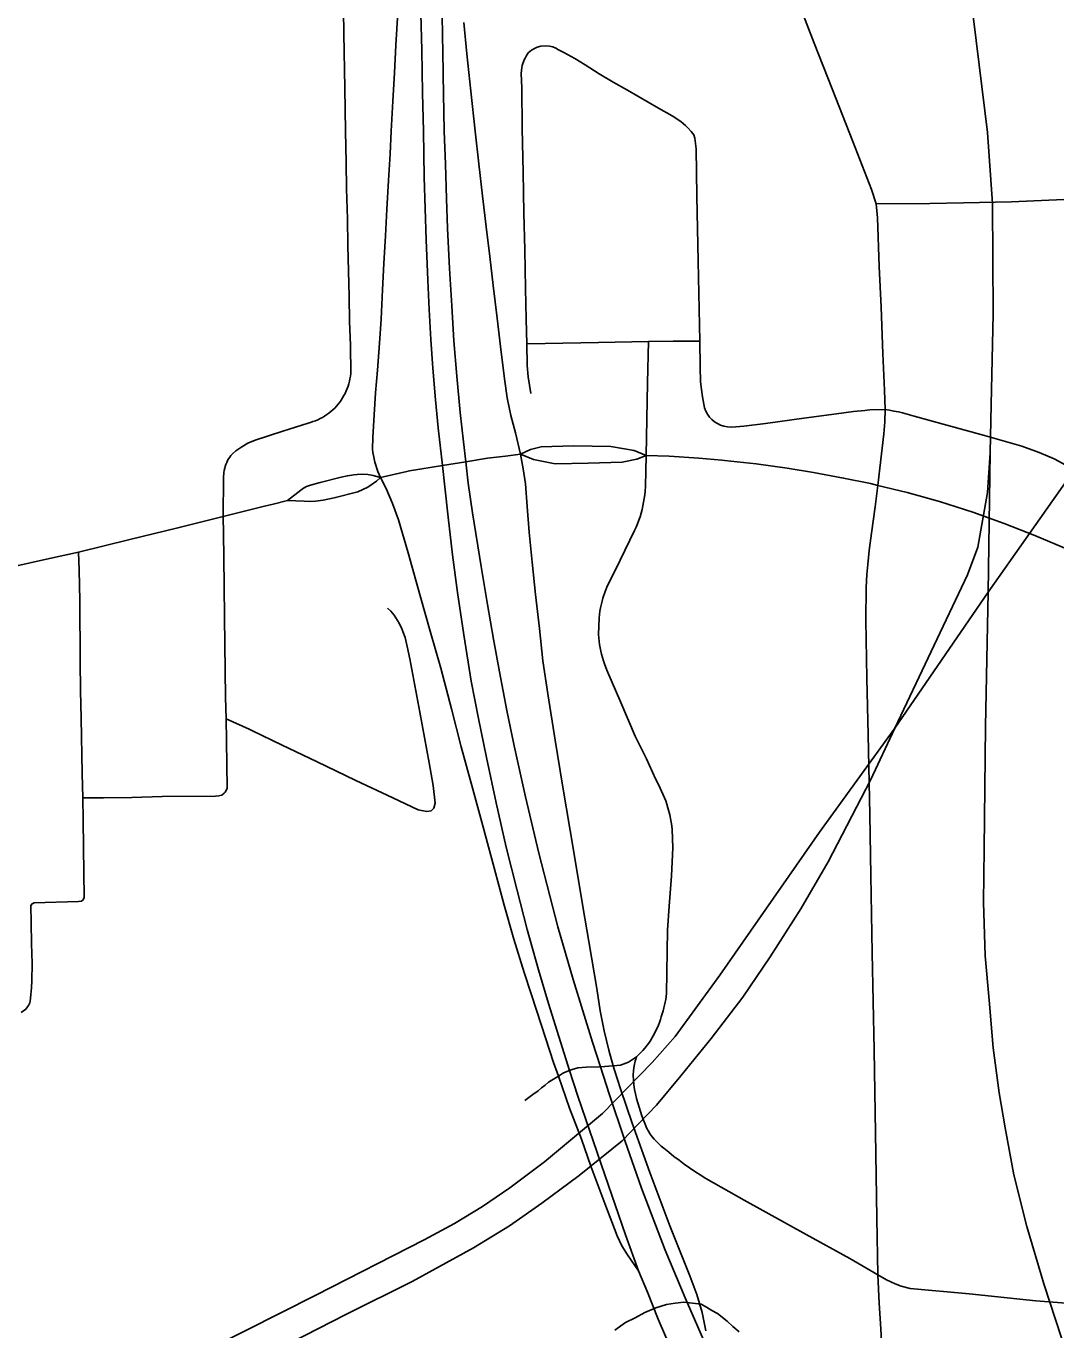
# Model space of a CAD drawing. Extents: x -59 to 82, y -3 to 49.
# Drawn here: x -14.0262 to -13.6647, y 33.975 to 34.4331 of the extents above; entities that cross this region are included whole.
import ezdxf

# ---------------------------------------------------------------- set-up
doc = ezdxf.new("R2010")
doc.units = 0
for name, color, linetype in [('GM_X_City_Street', 7, 'Continuous'), ('GM_X_County_Road', 7, 'Continuous'), ('GM_X_Interchange_Ramps', 7, 'Continuous'), ('GM_X_Minor_River', 7, 'Continuous'), ('GM_X_Rail_Line', 7, 'Continuous'), ('GM_X_State_Route', 7, 'Continuous')]:
    doc.layers.add(name, color=color, linetype=linetype)

msp = doc.modelspace()

# ---------------------------------------------------------------- linework, layer by layer
at = {"layer": 'GM_X_City_Street'}
for points in [[(-13.95706, 34.26077), (-13.95692, 34.27444), (-13.95678, 34.27631), (-13.95667, 34.27703), (-13.95652, 34.27774), (-13.95633, 34.27844), (-13.9561, 34.27913), (-13.95582, 34.2798), (-13.9555, 34.28045), (-13.95514, 34.28109), (-13.95475, 34.2817), (-13.95431, 34.28227), (-13.9538, 34.28289), (-13.95262, 34.28393), (-13.95055, 34.28534), (-13.94843, 34.28655), (-13.94583, 34.2876), (-13.93612, 34.29074), (-13.92726, 34.29361), (-13.92639, 34.29386), (-13.92552, 34.29415), (-13.92468, 34.29446), (-13.92385, 34.29482), (-13.92303, 34.29522), (-13.92222, 34.29565), (-13.92145, 34.29611), (-13.92069, 34.29661), (-13.91995, 34.29714), (-13.91924, 34.29771), (-13.91855, 34.2983), (-13.91789, 34.29892), (-13.91726, 34.29957), (-13.91666, 34.30026), (-13.91611, 34.30098), (-13.9156, 34.30172), (-13.91512, 34.30249), (-13.91467, 34.30328), (-13.91425, 34.30408), (-13.91387, 34.30491), (-13.91353, 34.30575), (-13.91322, 34.3066), (-13.91295, 34.30746), (-13.91274, 34.30833), (-13.91253, 34.30923), (-13.91238, 34.31012), (-13.91226, 34.31102), (-13.91236, 34.32097), (-13.91264, 34.3293), (-13.91279, 34.33813), (-13.91324, 34.35604), (-13.91342, 34.36542), (-13.91376, 34.37594), (-13.91385, 34.38518), (-13.91412, 34.39616), (-13.91428, 34.41133), (-13.91463, 34.43052), (-13.91485, 34.43847)], [(-13.84883, 34.42467), (-13.84773, 34.42527), (-13.84675, 34.42569), (-13.84548, 34.42601), (-13.84396, 34.42613), (-13.84248, 34.42606), (-13.84136, 34.4258), (-13.8403, 34.42537), (-13.83931, 34.42479), (-13.83739, 34.4238), (-13.83361, 34.4217), (-13.82992, 34.41946), (-13.82504, 34.41638), (-13.82008, 34.41344), (-13.81504, 34.41063), (-13.80415, 34.40427), (-13.79945, 34.40153), (-13.79779, 34.40054), (-13.7962, 34.39943), (-13.79472, 34.3982), (-13.79401, 34.39754), (-13.79268, 34.39613)], [(-13.72715, 33.99442), (-13.73702, 34.00009), (-13.75233, 34.00858), (-13.7741, 34.02066), (-13.78762, 34.02829), (-13.78952, 34.02947), (-13.79142, 34.03071), (-13.7933, 34.03197), (-13.79515, 34.03328), (-13.79697, 34.03463), (-13.79877, 34.03601), (-13.80054, 34.03743), (-13.80231, 34.0389), (-13.80321, 34.03962), (-13.80407, 34.04038), (-13.8049, 34.04119), (-13.80568, 34.04204), (-13.80641, 34.04293), (-13.8071, 34.04386), (-13.80774, 34.04482), (-13.80832, 34.0458), (-13.80893, 34.04728), (-13.80951, 34.04877), (-13.81005, 34.05028), (-13.81056, 34.05179), (-13.81104, 34.05332), (-13.81149, 34.05486), (-13.81189, 34.0564), (-13.81227, 34.05795), (-13.81264, 34.05954), (-13.8129, 34.06118), (-13.81305, 34.0645), (-13.81294, 34.06615), (-13.81271, 34.0678), (-13.81236, 34.06941), (-13.8119, 34.07098), (-13.81041, 34.07245), (-13.80971, 34.07322), (-13.80902, 34.07402), (-13.80775, 34.07568), (-13.80716, 34.07654), (-13.80606, 34.07832), (-13.80509, 34.08017), (-13.80425, 34.08208), (-13.80388, 34.08306), (-13.80354, 34.08404), (-13.80324, 34.08504), (-13.80295, 34.08614), (-13.8026, 34.0872), (-13.80231, 34.08818), (-13.80206, 34.08916), (-13.80185, 34.09016), (-13.80167, 34.09117), (-13.80154, 34.09218), (-13.80144, 34.0932), (-13.80099, 34.11547), (-13.80046, 34.1239), (-13.7996, 34.1346), (-13.79914, 34.14438), (-13.79935, 34.15085), (-13.79951, 34.15213), (-13.79971, 34.15341), (-13.79994, 34.15469), (-13.80021, 34.15595), (-13.80087, 34.15846), (-13.80126, 34.15971), (-13.80166, 34.16088), (-13.80413, 34.16646), (-13.8053, 34.16867), (-13.80844, 34.17566), (-13.81235, 34.18359), (-13.8174, 34.19551), (-13.82237, 34.20683), (-13.8232, 34.20903), (-13.82357, 34.21014), (-13.8242, 34.21241), (-13.82446, 34.21356), (-13.82487, 34.21587), (-13.82502, 34.21704), (-13.82522, 34.21939), (-13.82507, 34.22526), (-13.82475, 34.22759), (-13.82454, 34.22875), (-13.82401, 34.23105), (-13.82369, 34.23218), (-13.82294, 34.23441), (-13.82206, 34.23659), (-13.82157, 34.23766), (-13.81768, 34.24552), (-13.81265, 34.25589), (-13.8121, 34.25706), (-13.81159, 34.25826), (-13.81112, 34.25949), (-13.81069, 34.26074), (-13.8103, 34.26199), (-13.80996, 34.26327), (-13.80966, 34.26455), (-13.80941, 34.26584), (-13.80921, 34.26713), (-13.80904, 34.26843), (-13.80893, 34.26975), (-13.80882, 34.27139), (-13.80854, 34.2823), (-13.80804, 34.30775), (-13.80776, 34.32231), (-13.82523, 34.32195), (-13.84403, 34.32156), (-13.85048, 34.32148), (-13.85065, 34.33016), (-13.85092, 34.3409), (-13.85117, 34.3545), (-13.85144, 34.36737), (-13.85177, 34.38183), (-13.85204, 34.39718), (-13.85223, 34.41139), (-13.85238, 34.41646), (-13.8522, 34.41856), (-13.85205, 34.41925), (-13.85187, 34.41994), (-13.85164, 34.4206), (-13.85138, 34.42125), (-13.85106, 34.42189), (-13.85072, 34.4225), (-13.85034, 34.4231), (-13.84992, 34.42367), (-13.84883, 34.42467)], [(-13.80776, 34.32231), (-13.79902, 34.32238), (-13.78974, 34.32244), (-13.79033, 34.35057), (-13.7907, 34.37338), (-13.79102, 34.39001), (-13.7914, 34.39372), (-13.79179, 34.39485), (-13.79268, 34.39613)], [(-13.72777, 34.37068), (-13.70892, 34.37075), (-13.69715, 34.37104), (-13.68028, 34.37138), (-13.66187, 34.3722), (-13.64243, 34.37291), (-13.63039, 34.37327)], [(-13.84903, 34.30405), (-13.85, 34.30987), (-13.85033, 34.31381), (-13.85048, 34.32148)], [(-13.78974, 34.32244), (-13.78952, 34.31345), (-13.7894, 34.30813), (-13.78916, 34.30548), (-13.7888, 34.30285), (-13.78833, 34.30025), (-13.78805, 34.29896), (-13.78761, 34.29782), (-13.78703, 34.29674), (-13.78632, 34.29576), (-13.78549, 34.29487), (-13.78454, 34.2941), (-13.78351, 34.29345), (-13.7824, 34.29294), (-13.78124, 34.29258), (-13.77996, 34.29235), (-13.7785, 34.29225), (-13.77422, 34.29255), (-13.76668, 34.29354), (-13.75321, 34.29536), (-13.74172, 34.29694), (-13.73576, 34.29766), (-13.7318, 34.29809), (-13.73092, 34.29822), (-13.73002, 34.29832), (-13.72458, 34.29837), (-13.72304, 34.29814), (-13.72152, 34.29787), (-13.71999, 34.29756), (-13.71848, 34.29721), (-13.71443, 34.2961), (-13.70293, 34.29296), (-13.68976, 34.28928), (-13.67663, 34.28548), (-13.67055, 34.28325), (-13.66525, 34.28103), (-13.66122, 34.27889)], [(-13.95757, 34.16297), (-13.95667, 34.16367), (-13.95637, 34.16396), (-13.95614, 34.16429), (-13.95595, 34.16463), (-13.9558, 34.16498), (-13.95568, 34.16536), (-13.95589, 34.18205), (-13.95603, 34.18977), (-13.95621, 34.19731), (-13.95654, 34.2253), (-13.95669, 34.23633), (-13.95683, 34.24631), (-13.95695, 34.25486), (-13.95706, 34.26077)], [(-14.00677, 34.12564), (-14.00626, 34.12618), (-14.00589, 34.12692), (-14.00607, 34.14451), (-14.00616, 34.1542), (-14.00637, 34.16193), (-14.00658, 34.17058), (-14.0069, 34.18997), (-14.0071, 34.19957), (-14.00723, 34.20998), (-14.00743, 34.23117), (-14.00757, 34.24205), (-14.00783, 34.24833)], [(-13.884, 34.1574), (-13.88308, 34.15832), (-13.88257, 34.16005), (-13.88331, 34.16634), (-13.88467, 34.17433), (-13.88799, 34.19203), (-13.89148, 34.21079), (-13.8924, 34.2151), (-13.89289, 34.21725), (-13.89319, 34.2183), (-13.89392, 34.22038), (-13.89434, 34.2214), (-13.8953, 34.22338), (-13.89701, 34.2262), (-13.89813, 34.22751), (-13.89933, 34.22866)], [(-13.95603, 34.18977), (-13.94793, 34.18607), (-13.947, 34.18562), (-13.93629, 34.18048), (-13.92427, 34.17476), (-13.91046, 34.16811), (-13.89749, 34.16198), (-13.8886, 34.15781), (-13.88553, 34.15719), (-13.884, 34.1574)], [(-14.00637, 34.16193), (-13.99901, 34.16201), (-13.98914, 34.16211), (-13.97844, 34.16241), (-13.9598, 34.16253), (-13.95859, 34.16262), (-13.95757, 34.16297)], [(-14.02792, 34.08654), (-14.02635, 34.08776), (-14.0257, 34.08855), (-14.02543, 34.08899), (-14.02518, 34.08944), (-14.02498, 34.0899), (-14.02481, 34.09039), (-14.02456, 34.09283), (-14.02436, 34.09528), (-14.02423, 34.09773), (-14.02415, 34.10374), (-14.02432, 34.11075), (-14.02452, 34.1181), (-14.02457, 34.1242)], [(-14.02457, 34.1242), (-14.02417, 34.12471), (-14.0234, 34.12505), (-14.00784, 34.12552), (-14.00677, 34.12564)], [(-13.85113, 34.05563), (-13.84837, 34.05769), (-13.8465, 34.05903), (-13.84529, 34.06006), (-13.84405, 34.06108), (-13.84279, 34.06206), (-13.83936, 34.06421), (-13.83751, 34.06537), (-13.8354, 34.06621), (-13.83449, 34.06657), (-13.83251, 34.06706), (-13.82961, 34.06732), (-13.8246, 34.06746), (-13.82007, 34.06781), (-13.81754, 34.0681), (-13.81471, 34.06907), (-13.8119, 34.07098)]]:
    msp.add_lwpolyline(points, dxfattribs=at)
at = {"layer": 'GM_X_County_Road'}
for p, q in [((-13.90182, 34.27452), (-13.89253, 34.27667)), ((-13.93952, 34.26516), (-13.93444, 34.26643))]:
    msp.add_line(p, q, dxfattribs=at)
for points in [[(-13.72577, 33.96896), (-13.72616, 33.97543), (-13.72672, 33.98443), (-13.72715, 33.99442), (-13.72754, 34.01427), (-13.72791, 34.03689), (-13.72851, 34.07333), (-13.72913, 34.10749), (-13.72961, 34.13474), (-13.72998, 34.15607), (-13.73064, 34.18406), (-13.7311, 34.20403), (-13.73145, 34.22435), (-13.73132, 34.23586), (-13.731, 34.24046), (-13.73072, 34.24398), (-13.73023, 34.24891), (-13.72937, 34.25496), (-13.72818, 34.26421), (-13.72721, 34.27172), (-13.72644, 34.27776), (-13.72504, 34.28988), (-13.72468, 34.29404), (-13.72458, 34.29837), (-13.7249, 34.30524), (-13.7254, 34.31806), (-13.72603, 34.33433), (-13.72671, 34.34864), (-13.72728, 34.3658), (-13.72777, 34.37068), (-13.72937, 34.37567), (-13.73601, 34.39262), (-13.74323, 34.41104), (-13.74954, 34.42713), (-13.75407, 34.43894)], [(-13.85269, 34.2827), (-13.84914, 34.28437), (-13.84537, 34.28531), (-13.83401, 34.2856), (-13.82093, 34.28537), (-13.81274, 34.28395), (-13.80854, 34.2823)], [(-13.89253, 34.27667), (-13.8916, 34.27689), (-13.88007, 34.27875), (-13.87185, 34.28008), (-13.86428, 34.2813), (-13.85797, 34.28201), (-13.85269, 34.2827)], [(-13.85269, 34.2827), (-13.84811, 34.28083), (-13.84338, 34.27991)], [(-13.84338, 34.27991), (-13.84054, 34.27936), (-13.82894, 34.27961), (-13.81699, 34.27989), (-13.81181, 34.28101), (-13.80854, 34.2823)], [(-13.80854, 34.2823), (-13.80044, 34.28198), (-13.79008, 34.28136), (-13.78193, 34.28061)], [(-13.78193, 34.28061), (-13.78103, 34.28053), (-13.76994, 34.27928), (-13.75908, 34.27782), (-13.74977, 34.27627), (-13.73919, 34.27434), (-13.72982, 34.27236), (-13.72721, 34.27172), (-13.71695, 34.2692), (-13.7055, 34.26607), (-13.6938, 34.26232), (-13.68279, 34.25839), (-13.67205, 34.25419), (-13.66009, 34.24915)], [(-13.93444, 34.26643), (-13.92982, 34.27004), (-13.9288, 34.27078), (-13.92774, 34.27131), (-13.92637, 34.27184), (-13.92305, 34.27279), (-13.91562, 34.27462), (-13.91342, 34.27513), (-13.91118, 34.27547), (-13.91005, 34.27557), (-13.90802, 34.27565), (-13.90621, 34.27552), (-13.90443, 34.27525), (-13.90182, 34.27452)], [(-13.93444, 34.26643), (-13.92864, 34.2662), (-13.92669, 34.26604), (-13.92463, 34.26615), (-13.92194, 34.26651), (-13.9181, 34.26736), (-13.90972, 34.26953), (-13.90798, 34.27025), (-13.90631, 34.27111), (-13.90471, 34.27212), (-13.90322, 34.27326), (-13.90182, 34.27452)], [(-14.03165, 34.24304), (-14.01804, 34.24607), (-14.00783, 34.24833), (-13.98982, 34.25271), (-13.97292, 34.25682), (-13.95706, 34.26077), (-13.94257, 34.2644), (-13.93952, 34.26516)], [(-13.72715, 33.99442), (-13.72417, 33.99265), (-13.72112, 33.99126), (-13.71899, 33.99045), (-13.71585, 33.98959), (-13.69517, 33.98771), (-13.67168, 33.98531), (-13.64598, 33.98325), (-13.62753, 33.98176), (-13.60942, 33.98068), (-13.58966, 33.97979), (-13.58431, 33.97968), (-13.56588, 33.97931)]]:
    msp.add_lwpolyline(points, dxfattribs=at)
at = {"layer": 'GM_X_Interchange_Ramps'}
for points in [[(-13.89505, 34.44945), (-13.89641, 34.42641), (-13.89692, 34.41671), (-13.89744, 34.40673), (-13.89812, 34.39616), (-13.89845, 34.38824), (-13.899, 34.37883), (-13.89954, 34.36877), (-13.9, 34.35942), (-13.90059, 34.34967), (-13.90107, 34.34045), (-13.90163, 34.33013), (-13.90212, 34.32169), (-13.90287, 34.3122), (-13.90355, 34.30423), (-13.90405, 34.29654), (-13.90446, 34.28856), (-13.9046, 34.28447), (-13.90447, 34.28332), (-13.90428, 34.28219), (-13.90406, 34.28106), (-13.90379, 34.27993), (-13.90348, 34.27882), (-13.90313, 34.27772), (-13.90273, 34.27664), (-13.90182, 34.27452)], [(-13.85269, 34.2827), (-13.85445, 34.29016), (-13.85602, 34.29634), (-13.85733, 34.30251), (-13.8583, 34.30918), (-13.85968, 34.32057), (-13.86084, 34.33053), (-13.86221, 34.34192), (-13.86344, 34.3522), (-13.86469, 34.36262), (-13.86596, 34.37343), (-13.86728, 34.38466), (-13.86853, 34.39615), (-13.87012, 34.41024), (-13.87155, 34.42337), (-13.87254, 34.43435)], [(-13.78755, 33.97466), (-13.78891, 33.98119), (-13.79076, 33.98748), (-13.79317, 33.99399), (-13.80022, 34.01165), (-13.80728, 34.03029), (-13.81345, 34.04762), (-13.81752, 34.05974), (-13.81964, 34.0663), (-13.82007, 34.06781), (-13.82164, 34.07337), (-13.82325, 34.08017), (-13.82464, 34.08711), (-13.82585, 34.09494), (-13.82871, 34.11151), (-13.83075, 34.12374), (-13.83254, 34.13444), (-13.83523, 34.15045), (-13.83793, 34.16647), (-13.84048, 34.18225), (-13.84309, 34.19849), (-13.84476, 34.21013), (-13.84594, 34.22142), (-13.84735, 34.23338), (-13.84855, 34.24474), (-13.84957, 34.25534), (-13.85028, 34.2643), (-13.85093, 34.27225), (-13.85167, 34.27752), (-13.85269, 34.2827)], [(-13.90182, 34.27452), (-13.89984, 34.2706), (-13.89761, 34.26543), (-13.89546, 34.25969), (-13.89205, 34.248), (-13.88786, 34.233), (-13.88436, 34.22053), (-13.88065, 34.20748), (-13.87693, 34.19319), (-13.87345, 34.17985), (-13.86938, 34.16505), (-13.86588, 34.15211), (-13.86191, 34.13737), (-13.85837, 34.12426), (-13.85499, 34.11228), (-13.85139, 34.1006), (-13.84894, 34.09312), (-13.8453, 34.08203), (-13.84101, 34.06898), (-13.83936, 34.06421), (-13.83546, 34.053), (-13.83126, 34.04206), (-13.82799, 34.03254), (-13.8231, 34.0195), (-13.81875, 34.00809), (-13.81705, 34.00461), (-13.81508, 34.00142), (-13.81122, 33.99578)]]:
    msp.add_lwpolyline(points, dxfattribs=at)
at = {"layer": 'GM_X_Minor_River'}
msp.add_lwpolyline([(-13.8195, 33.975), (-13.81574, 33.9777), (-13.81235, 33.97927), (-13.80896, 33.98121), (-13.80518, 33.98277), (-13.8014, 33.98396), (-13.79837, 33.98438), (-13.79534, 33.98479), (-13.79229, 33.98445), (-13.78925, 33.98411), (-13.78734, 33.98299), (-13.78543, 33.98187), (-13.78351, 33.98076), (-13.78006, 33.97814), (-13.77813, 33.97626), (-13.77583, 33.97439)], dxfattribs=at)
at = {"layer": 'GM_X_Rail_Line'}
for points in [[(-13.68778, 34.28316), (-13.68741, 34.30019), (-13.68667, 34.33191), (-13.68692, 34.37078), (-13.68865, 34.39571), (-13.69358, 34.4357), (-13.69778, 34.46063), (-13.7042, 34.4921), (-13.71136, 34.51716), (-13.71855, 34.54209)], [(-13.51471, 34.48122), (-13.68848, 34.23425), (-13.72123, 34.1864), (-13.74764, 34.14991), (-13.78263, 34.09967), (-13.79838, 34.07811), (-13.80639, 34.06894), (-13.82382, 34.05112), (-13.84422, 34.03408), (-13.85636, 34.02491), (-13.86605, 34.01845), (-13.87586, 34.01238), (-13.88645, 34.0067), (-13.92454, 33.9872), (-13.97387, 33.96228)], [(-13.99629, 33.93826), (-13.91399, 33.98046), (-13.89074, 33.99199), (-13.86919, 34.00392), (-13.85656, 34.01164), (-13.84513, 34.01956), (-13.832, 34.02928), (-13.81694, 34.04152), (-13.80494, 34.05404), (-13.79632, 34.06436), (-13.78569, 34.07739), (-13.77457, 34.09192), (-13.76495, 34.10606), (-13.75422, 34.123), (-13.7446, 34.13944), (-13.72976, 34.1682), (-13.72123, 34.1864), (-13.69568, 34.24033), (-13.6921, 34.25008), (-13.68865, 34.26921), (-13.68778, 34.28316)], [(-13.65866, 33.95968), (-13.6689, 33.99128), (-13.67482, 34.01139), (-13.67939, 34.02953), (-13.68248, 34.04607), (-13.68457, 34.05829), (-13.68667, 34.07409), (-13.68815, 34.09087), (-13.68951, 34.10642), (-13.69013, 34.12531), (-13.68988, 34.14407), (-13.68939, 34.18702), (-13.68848, 34.23425), (-13.68778, 34.28316)]]:
    msp.add_lwpolyline(points, dxfattribs=at)
at = {"layer": 'GM_X_State_Route'}
for points in [[(-13.87979, 34.417), (-13.88019, 34.43672), (-13.88054, 34.45337), (-13.88084, 34.47347), (-13.88098, 34.47834), (-13.88152, 34.49799), (-13.88207, 34.5114), (-13.88309, 34.52684), (-13.88429, 34.54164), (-13.88494, 34.5468)], [(-13.79917, 33.96683), (-13.80436, 33.97885), (-13.80812, 33.98826), (-13.81122, 33.99578), (-13.81574, 34.00847), (-13.82307, 34.02953), (-13.82842, 34.04516), (-13.83253, 34.05718), (-13.8354, 34.06621), (-13.83918, 34.07807), (-13.84281, 34.08974), (-13.8463, 34.10158), (-13.85028, 34.11573), (-13.85398, 34.12989), (-13.85764, 34.14463), (-13.86119, 34.16022), (-13.86459, 34.17612), (-13.86744, 34.18986), (-13.86993, 34.20297), (-13.87254, 34.21925), (-13.87476, 34.23415), (-13.87651, 34.24737), (-13.87804, 34.26053), (-13.87926, 34.27129), (-13.88007, 34.27875), (-13.88151, 34.29202), (-13.88245, 34.30175), (-13.8834, 34.31297), (-13.88419, 34.32302), (-13.88476, 34.33355), (-13.88519, 34.3438), (-13.88578, 34.35798), (-13.88643, 34.38005), (-13.88674, 34.39616), (-13.88704, 34.40967), (-13.88735, 34.42463), (-13.88763, 34.43754)], [(-13.78595, 33.9659), (-13.79489, 33.98631), (-13.80184, 34.00309), (-13.81012, 34.02481), (-13.81605, 34.04163), (-13.82155, 34.05798), (-13.8246, 34.06746), (-13.82738, 34.0761), (-13.83421, 34.09811), (-13.83949, 34.11663), (-13.84625, 34.14258), (-13.85091, 34.16235), (-13.85489, 34.18024), (-13.85743, 34.19271), (-13.85997, 34.20619), (-13.86213, 34.21776), (-13.86424, 34.22992), (-13.86652, 34.24324), (-13.86951, 34.26205), (-13.87098, 34.27247), (-13.87185, 34.28008), (-13.87264, 34.28709), (-13.87384, 34.29733), (-13.87501, 34.31015), (-13.87602, 34.32248), (-13.87681, 34.33482), (-13.87762, 34.34791), (-13.87831, 34.36211), (-13.87862, 34.37248), (-13.87904, 34.38461), (-13.87941, 34.39615), (-13.87977, 34.41601), (-13.87979, 34.417)]]:
    msp.add_lwpolyline(points, dxfattribs=at)

doc.saveas('drawing.dxf')
